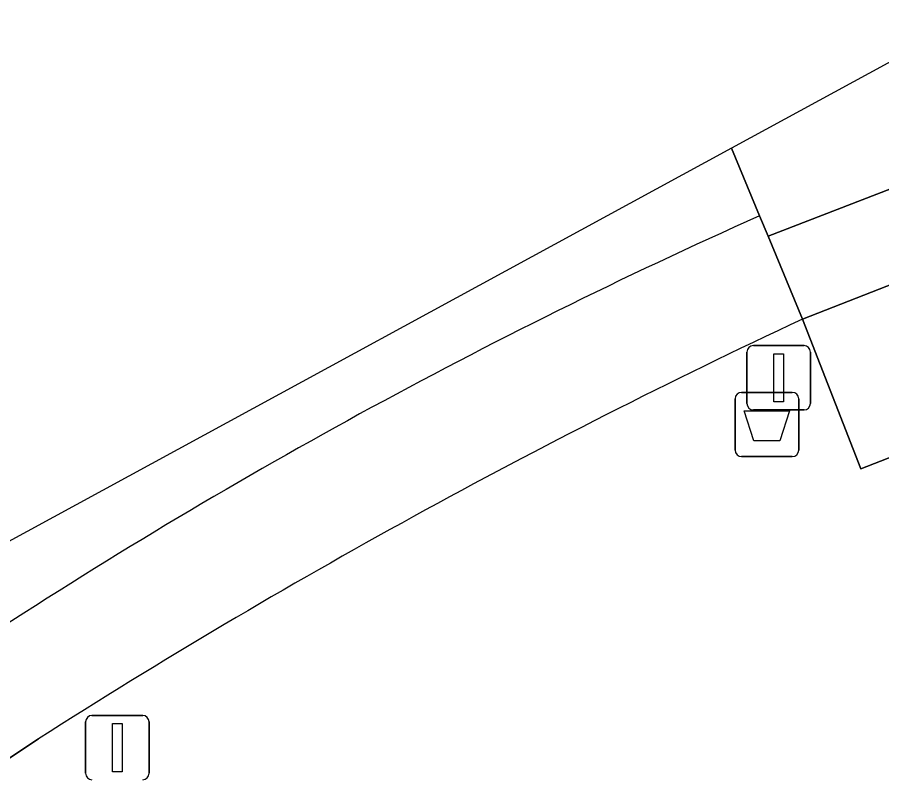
# Model space of a CAD drawing. Extents: x 159371 to 159986, y 382987 to 383597.
# Drawn here: x 159563.9 to 159577.36, y 383531.01 to 383542.88 of the extents above; entities that cross this region are included whole.
import ezdxf

# ---------------------------------------------------------------- set-up
doc = ezdxf.new("R2010")
doc.units = 0
for name, color, linetype in [('IMGEO_Afvalbak', 7, 'Continuous'), ('IMGEO_Lichtmast', 7, 'Continuous'), ('IMGEO_Parkeervlak_open', 7, 'Continuous'), ('IMGEO_Rijbaan_lokaal_gesloten', 7, 'Continuous'), ('IMGEO_Rijbaan_lokaal_open', 7, 'Continuous'), ('IMGEO_Voetpad_open', 7, 'Continuous')]:
    doc.layers.add(name, color=color, linetype=linetype)

msp = doc.modelspace()

# ---------------------------------------------------------------- linework, layer by layer
at = {"layer": 'IMGEO_Afvalbak'}
for p, q in [((159575.175, 383537.039), (159575.965, 383537.039)), ((159575.965, 383537.039), (159575.175, 383537.039)), ((159575.075, 383536.139), (159575.075, 383536.939)), ((159575.075, 383536.939), (159575.075, 383536.139)), ((159576.065, 383536.939), (159576.065, 383536.139)), ((159576.065, 383536.139), (159576.065, 383536.939)), ((159575.965, 383536.039), (159575.175, 383536.039)), ((159575.175, 383536.039), (159575.965, 383536.039))]:
    msp.add_line(p, q, dxfattribs=at)
msp.add_lwpolyline([(159575.218, 383536.753), (159575.922, 383536.753), (159575.773, 383536.283), (159575.367, 383536.283), (159575.218, 383536.753)], dxfattribs=at)
for centre, start, end in [((159575.175, 383536.939), 90, 180), ((159575.175, 383536.939), 90, 180), ((159575.965, 383536.939), 0, 90), ((159575.965, 383536.939), 360, 90), ((159575.175, 383536.139), 180, 270), ((159575.175, 383536.139), 180, 270), ((159575.965, 383536.139), 270, 0), ((159575.965, 383536.139), 270, 0)]:
    msp.add_arc(centre, 0.1, start, end, dxfattribs=at)
at = {"layer": 'IMGEO_Lichtmast'}
for p, q in [((159575.359, 383537.766), (159576.149, 383537.766)), ((159576.149, 383537.766), (159575.359, 383537.766)), ((159575.259, 383536.866), (159575.259, 383537.666)), ((159575.259, 383537.666), (159575.259, 383536.866)), ((159576.249, 383537.666), (159576.249, 383536.866)), ((159576.249, 383536.866), (159576.249, 383537.666)), ((159576.149, 383536.766), (159575.359, 383536.766)), ((159575.359, 383536.766), (159576.149, 383536.766)), ((159565.059, 383532.009), (159565.849, 383532.009)), ((159565.849, 383532.009), (159565.059, 383532.009)), ((159564.959, 383531.109), (159564.959, 383531.909)), ((159564.959, 383531.909), (159564.959, 383531.109)), ((159565.949, 383531.909), (159565.949, 383531.109)), ((159565.949, 383531.109), (159565.949, 383531.909))]:
    msp.add_line(p, q, dxfattribs=at)
for points in [[(159575.679, 383537.641), (159575.829, 383537.641), (159575.829, 383536.891), (159575.679, 383536.891), (159575.679, 383537.641)], [(159565.379, 383531.884), (159565.529, 383531.884), (159565.529, 383531.134), (159565.379, 383531.134), (159565.379, 383531.884)]]:
    msp.add_lwpolyline(points, dxfattribs=at)
for centre, start, end in [((159575.359, 383537.666), 90, 180), ((159575.359, 383537.666), 90, 180), ((159576.149, 383537.666), 0, 90), ((159576.149, 383537.666), 360, 90), ((159575.359, 383536.866), 180, 270), ((159575.359, 383536.866), 180, 270), ((159576.149, 383536.866), 270, 0), ((159576.149, 383536.866), 270, 0), ((159565.059, 383531.909), 90, 180), ((159565.059, 383531.909), 90, 180), ((159565.849, 383531.909), 0, 90), ((159565.849, 383531.909), 360, 90), ((159565.059, 383531.109), 180, 270), ((159565.059, 383531.109), 180, 270), ((159565.849, 383531.109), 270, 0), ((159565.849, 383531.109), 270, 0)]:
    msp.add_arc(centre, 0.1, start, end, dxfattribs=at)
at = {"layer": 'IMGEO_Parkeervlak_open'}
msp.add_lwpolyline([(159587.149, 383542.49), (159576.124, 383538.179), (159577.033, 383535.85), (159588.036, 383540.14)], close=True, dxfattribs=at)
at = {"layer": 'IMGEO_Rijbaan_lokaal_gesloten'}
msp.add_lwpolyline([(159621.788, 383555.845), (159621.266, 383557.067), (159601.118, 383549.342), (159588.74, 383544.556), (159575.588, 383539.471), (159576.124, 383538.179), (159587.149, 383542.49), (159592.76, 383544.616)], close=True, dxfattribs=at)
for points in [[(159576.124, 383538.179), (159575.588, 383539.471), (159575.457, 383539.787)], [(159539.153, 383514.285), (159542.987, 383517.287), (159543.962, 383518.05), (159545.608, 383519.212), (159560.701, 383529.313), (159564.226, 383531.645)]]:
    msp.add_lwpolyline(points, dxfattribs=at)
for centre, radius, start, end in [((159610.63, 383460.933), 86.343, 114.03961, 123.26756), ((159620.09, 383444.02), 103.918, 115.02944, 122.51892)]:
    msp.add_arc(centre, radius, start, end, dxfattribs=at)
at = {"layer": 'IMGEO_Rijbaan_lokaal_open'}
for points in [[(159715.609, 383596.852), (159663.509, 383577.196), (159637.938, 383567.886), (159619.725, 383561.254), (159619.862, 383560.923), (159615.549, 383559.357), (159597.957, 383552.488), (159592.721, 383550.465), (159575.021, 383540.839), (159575.021, 383540.839), (159575.457, 383539.787), (159575.588, 383539.471), (159588.74, 383544.556), (159601.118, 383549.342), (159621.266, 383557.067), (159621.788, 383555.845), (159626.735, 383557.739), (159626.771, 383557.757), (159647.334, 383565.734), (159647.474, 383565.772), (159672.358, 383575.388), (159678.021, 383577.448), (159694.12, 383583.203)], [(159575.457, 383539.787), (159575.021, 383540.839), (159575.021, 383540.839), (159564.049, 383534.872), (159557.01, 383531.044)]]:
    msp.add_lwpolyline(points, dxfattribs=at)
msp.add_arc((159610.63, 383460.933), 86.343, 114.03961, 123.26756, dxfattribs=at)
at = {"layer": 'IMGEO_Voetpad_open'}
for points in [[(159626.735, 383557.739), (159621.788, 383555.845), (159622.719, 383553.571), (159593.644, 383542.314), (159592.76, 383544.616), (159587.149, 383542.49), (159588.036, 383540.14), (159577.033, 383535.85), (159576.124, 383538.179)], [(159564.226, 383531.645), (159560.701, 383529.313), (159545.608, 383519.212), (159543.962, 383518.05), (159542.987, 383517.287), (159548.369, 383509.883), (159553.803, 383513.798), (159554.458, 383512.889), (159557.863, 383515.315), (159557.41, 383516.394), (159562.464, 383518.516), (159561.396, 383521.059), (159576.35, 383527.523), (159596.126, 383536.025), (159595.056, 383538.515)]]:
    msp.add_lwpolyline(points, dxfattribs=at)
msp.add_arc((159620.09, 383444.02), 103.918, 115.02944, 122.51892, dxfattribs=at)

doc.saveas('drawing.dxf')
